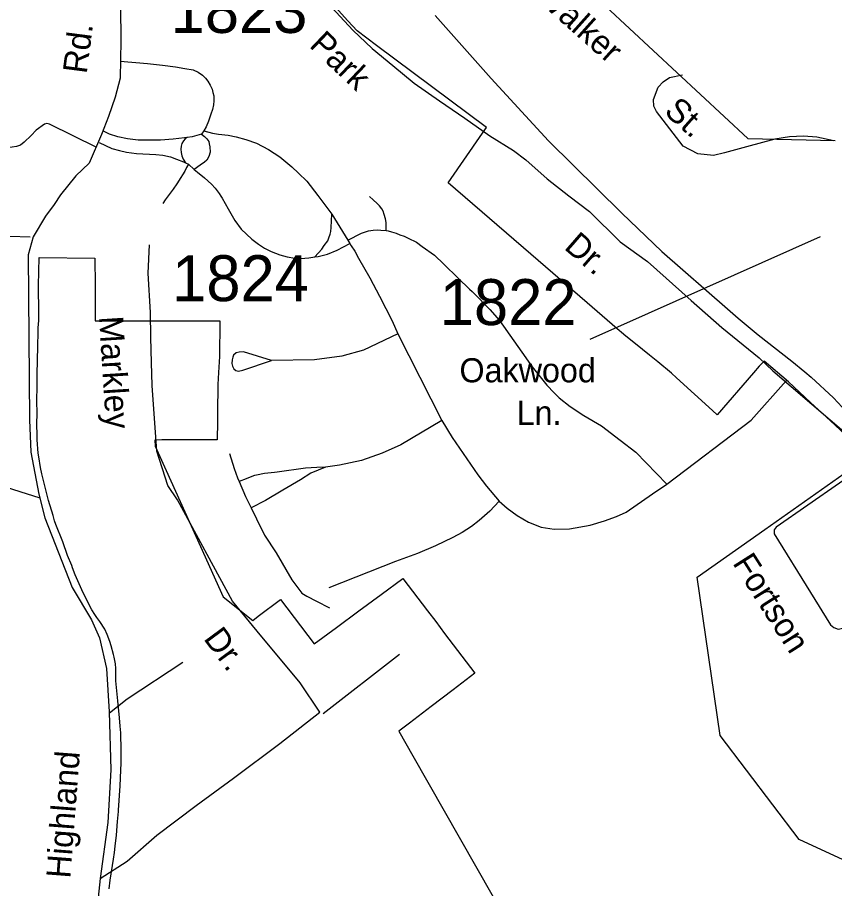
# Model space of a CAD drawing. Extents: x 884530 to 1028605, y 526725 to 653634.
# Drawn here: x 975781 to 978003, y 573534 to 575903 of the extents above; entities that cross this region are included whole.
import ezdxf

# ---------------------------------------------------------------- set-up
doc = ezdxf.new("R2010")
doc.units = 0
for name, color, linetype in [('Exist Boundary Political City Limit New', 7, 'Continuous'), ('Exist Railroad Mainline', 7, 'Continuous'), ('Exist Road Non-System Type 51', 7, 'Continuous'), ('Exist Road Non-System Type 51 Label', 7, 'Continuous'), ('Exist Road Secondary Type 51 Attributed', 7, 'Continuous'), ('Exist Road Secondary Type 51 Label', 7, 'Continuous'), ('Exist Road Secondary Type 51 Number Label', 7, 'Continuous'), ('Map Preparation Boundary City Limit Buffer Line', 7, 'Continuous')]:
    doc.layers.add(name, color=color, linetype=linetype)

msp = doc.modelspace()

# ---------------------------------------------------------------- linework, layer by layer
at = {"layer": 'Exist Boundary Political City Limit New'}
for points in [[(978059.9, 574742.8), (977991.8, 574806.2), (977937.7, 574855.6), (977877.8, 574912), (977811.4, 574968.5), (977797.4, 574954.4), (977782.5, 574937.1), (977683.3, 574822), (977670.5, 574833.8), (977572.8, 574923.2), (977559.1, 574935.7), (977521.8, 574966.9), (977500, 574984.4), (977480.4, 575000), (977429.6, 575040.6), (977428.7, 575041.4), (977411.8, 575056), (977330.1, 575126.8), (977177.1, 575259.3), (976952.4, 575453.9), (977045.2, 575588.8), (977056.1, 575604.1), (976757.6, 575826.8), (976705.1, 575867.2), (976679.6, 575894.2), (976628.5, 575951.2)], [(975834.4, 574857.6), (975834.9, 574903.5), (975835, 574917.1), (975835.4, 574924.2), (975836.2, 574979.2), (975836.5, 575000), (975837.3, 575056.1), (975837.4, 575059.4), (975839.4, 575078.8), (975839.3, 575099.4), (975839, 575174.2), (975840.1, 575250.2), (975991.9, 575249), (975992.8, 575173.9), (975992.6, 575099.2), (975992.6, 575098), (975992.6, 575078), (976137.8, 575077.9), (976177.8, 575077.7), (976331.4, 575077.8), (976331.2, 575058.1), (976331.2, 575056.1), (976330.8, 575000), (976330.7, 574980.7), (976328.3, 574937.8), (976326.3, 574904.8), (976325.2, 574827.8), (976324.8, 574804.6), (976323.9, 574754.3), (976174.2, 574754.6), (976154.9, 574753.5), (976156, 574737.4), (976279.3, 574463.9), (976340.4, 574327.8), (976420.8, 574263.4), (976436.1, 574275.2), (976496.8, 574319.8), (976588, 574199.9), (976648.4, 574244.3), (976709.2, 574288.9), (976769.8, 574333.5), (976829.4, 574377.2), (976895.9, 574289.6), (976918.4, 574259.8), (976942.6, 574227.9), (977024.8, 574119.6), (976966.1, 574074.7), (976905.8, 574028.6), (976847.2, 573983.8), (976818.3, 573961.7), (976855.9, 573894.4), (977156.5, 573368.2)], [(976031.1, 573533.4), (976033.3, 573557), (976042.7, 573613.7), (976045.2, 573631.7), (976046.9, 573648.9), (976050.4, 573679.4), (976053.7, 573716.2), (976056.1, 573743.7), (976056.3, 573747.1), (976060.6, 573813.1), (976062.8, 573855.5), (976063.3, 573875.1), (976063.3, 573909.4), (976062.2, 573957.6), (976061, 573975.7), (976058.9, 573997.9), (976054.2, 574044.1), (976049.2, 574099.1), (976048.8, 574113.4), (976048.9, 574132), (976047.8, 574144.9), (976044.4, 574162.9), (976042.1, 574170.8), (976036.4, 574193.9), (976032.8, 574205.9), (976025.6, 574224.6), (976018.5, 574239.6), (976005.1, 574259.8), (975996.9, 574271.3), (975991.5, 574278.9), (975983.9, 574291.6), (975960.2, 574338.2), (975949.1, 574362.4), (975938.6, 574387.2), (975931.1, 574406.2), (975928.8, 574412.4), (975917.7, 574439.4), (975904.4, 574477.4), (975886.1, 574523.8), (975882.4, 574534.4), (975878, 574549), (975865.8, 574589.2), (975857.6, 574622.1), (975847.8, 574662.3), (975843.9, 574679.4), (975839.2, 574707.9), (975838, 574717.9), (975835.4, 574754.6), (975834.7, 574768.6), (975834.4, 574795.1), (975835.1, 574829.1), (975834.4, 574857.6)], [(978096.4, 573579.6), (977906.5, 573666.9), (977692.1, 573950.3), (977629.3, 574380.4), (977813.1, 574510.2), (978075.2, 574695.8)]]:
    msp.add_lwpolyline(points, dxfattribs=at)
at = {"layer": 'Exist Railroad Mainline'}
msp.add_lwpolyline([(976916.8, 575908.9), (977068.9, 575737.4), (977225.2, 575568), (977424.5, 575370.9), (977532.8, 575267.1), (977711.7, 575110.6), (977740.8, 575085.6), (977795.3, 575039.7), (977886.9, 574968.7), (977921.9, 574939.4), (977939.4, 574924.8), (977999.5, 574868.6), (978070.8, 574792.1), (978142.2, 574713.7), (978226.6, 574610.5), (978285.9, 574528.5), (978325.6, 574465.1), (978387.9, 574358.8), (978509.2, 574160.5), (978651.5, 573957.7)], dxfattribs=at)
at = {"layer": 'Exist Road Non-System Type 51'}
for p, q in [((976288, 575594.7), (976281.9, 575585.5)), ((976246.1, 575504), (976262, 575489.7)), ((976679.2, 575297.6), (976685, 575288.1)), ((976815.8, 575042.9), (976935.1, 574806.9)), ((976612.3, 574009.6), (976820.3, 574171.8))]:
    msp.add_line(p, q, dxfattribs=at)
for points in [[(976060.8, 575784.6), (976135.3, 575778.5), (976176, 575773.7), (976211.3, 575768.9), (976236.8, 575764.9), (976258.7, 575760.6), (976272.7, 575754.4), (976284, 575746.6), (976292.3, 575738.3), (976298.9, 575730.4), (976305.5, 575719.5), (976310.8, 575708.1), (976312.9, 575699.3), (976315.1, 575690.5), (976315.1, 575684.9), (976315.6, 575676.1), (976314.7, 575666), (976311.6, 575653.4), (976306.8, 575640.2), (976300.6, 575621.4), (976294.6, 575605.7), (976288, 575594.7)], [(978001, 575568), (977954.7, 575577.3), (977918.2, 575580.3), (977880.3, 575578.6), (977840.6, 575571.9), (977763.5, 575551.7), (977733.4, 575543.3), (977703.7, 575535), (977673.4, 575527.9), (977631.2, 575532.4), (977591.4, 575553.1), (977518.3, 575647.1), (977511.6, 575662.2), (977510.5, 575680.4), (977523.1, 575713.3), (977536.7, 575728.3), (977553.7, 575739.7), (977589.1, 575747.6)], [(975997.1, 575550), (975868.1, 575613.1), (975861, 575614.5), (975854.8, 575613.1), (975832.6, 575596.5), (975818.2, 575582.1), (975799.7, 575564), (975789.9, 575556.1), (975778.5, 575552.5), (975754.9, 575548.3), (975731.5, 575547.7), (975708.2, 575553.3), (975688.4, 575562.1), (975667.2, 575571), (975650.5, 575581), (975636.2, 575589.9), (975617.8, 575600.3), (975593.4, 575612.4), (975572.7, 575622.4), (975552.8, 575628.8), (975537.1, 575631.6), (975522.2, 575633.7), (975507.9, 575633.7), (975499, 575634.1)], [(976288, 575594.7), (976312, 575588.6), (976327.8, 575585.9), (976354.5, 575582.9), (976375.5, 575578.5), (976402.2, 575571), (976431.2, 575561), (976463.4, 575543.9), (976494.4, 575524.5), (976526.9, 575497.2), (976545.2, 575480.1), (976568.3, 575458.4), (976597.8, 575419.3), (976635.8, 575368.7), (976679.2, 575297.6)], [(976281.9, 575585.5), (976256.7, 575578.9), (976242.8, 575576.5), (976235.9, 575575.9), (976204.8, 575571.9), (976169.8, 575569.3), (976140.5, 575569.3), (976109.8, 575569.8), (976080.1, 575572.8), (976053.9, 575578.5), (976031.9, 575585.5), (976015.1, 575593.6)], [(976242.8, 575576.5), (976237.7, 575573.3), (976232.9, 575567.3), (976228.1, 575560.1), (976226.3, 575553.1), (976225.4, 575545.3), (976226.7, 575536.1), (976228.5, 575527.1), (976231.7, 575517.6), (976238.5, 575507.9)], [(976281.9, 575585.5), (976289.8, 575579.6), (976295.9, 575573.5), (976301.5, 575566.2), (976302.4, 575559.7), (976304.2, 575551.4), (976305.1, 575536.5), (976302, 575525.1), (976296.3, 575515.5), (976289.8, 575509.8), (976278.4, 575501.1), (976262, 575489.7)], [(976003.2, 575563.3), (976038, 575547), (976058.5, 575541.3), (976077.6, 575536.8), (976105.3, 575533), (976157.6, 575530.5), (976176.3, 575528.8), (976197.8, 575523.9), (976213.5, 575518.3), (976232.9, 575510.9), (976238.5, 575507.9), (976246.1, 575504)], [(976246.1, 575504), (976240.8, 575495.6), (976236.1, 575485.5), (976230.2, 575475.4), (976225.2, 575468.2), (976214.6, 575450.7), (976204.3, 575436.4), (976191, 575418), (976182.8, 575407.1), (976176.3, 575397.7)], [(976262, 575489.7), (976270.5, 575482.1), (976290.3, 575466.9), (976308.5, 575450.1), (976318.6, 575439), (976330, 575424.6), (976334.6, 575417), (976338, 575411.4), (976345.9, 575397.6), (976354.2, 575382.4), (976372.4, 575351.2), (976389.9, 575327.6), (976418.1, 575300.2), (976436.4, 575286.5), (976453.3, 575275.5), (976471.2, 575267), (976494.4, 575257.9), (976514.9, 575252.4), (976535, 575248.6), (976551.8, 575247.9), (976573.4, 575249.3), (976589.9, 575251.9), (976598.6, 575253.3), (976624.1, 575259.3), (976650.1, 575269.9), (976685, 575288.1)], [(976783.6, 575323.7), (976783.3, 575345.7), (976781.8, 575355.7), (976778.5, 575367.7), (976775.2, 575376.2), (976771.8, 575382.6), (976765.8, 575391.3), (976759, 575397.6), (976748.8, 575407.1), (976738.5, 575415.9)], [(976589.9, 575251.9), (976609, 575273.3), (976615.3, 575282.6), (976624.7, 575296.1), (976628.1, 575303.5), (976631.4, 575313.9), (976633.2, 575321.4), (976634.4, 575331.9), (976635.8, 575368.7)], [(976679.2, 575297.6), (976716.9, 575316.2), (976735.6, 575323.3), (976748.6, 575324.8), (976759, 575325.2), (976769.5, 575324.8), (976783.6, 575323.7)], [(976783.6, 575323.7), (976789, 575322.6), (976798.2, 575320), (976811.3, 575316.2), (976820.7, 575311.8), (976832.7, 575308.3), (976843.4, 575303), (976866, 575291.7), (976881.4, 575280.3), (976914.7, 575256.3), (976940.7, 575232.3), (976979.4, 575194.3), (977010, 575164.3), (977017.6, 575157.6), (977022, 575153.6), (977065.4, 575109), (977092, 575078.9), (977180.7, 574952.9), (977220.7, 574902.9), (977240.1, 574882.2), (977253.7, 574868.6), (977283.5, 574845), (977320.8, 574820.2), (977369.5, 574792.3), (977420.1, 574753.6), (977462.8, 574721), (977546.8, 574633.5)], [(975816.1, 575305.5), (975760.6, 575307.6)], [(976685, 575288.1), (976688.9, 575281.9), (976698.3, 575267.4), (976708.9, 575249), (976739.1, 575195.1), (976765.7, 575145.1), (976799.6, 575077.7), (976815.8, 575042.9)], [(976815.8, 575042.9), (976722.3, 574998.6), (976663, 574982), (976588.9, 574972.2), (976471.6, 574969.8), (976396.3, 574993.9), (976383.8, 574992.8), (976375.7, 574991.1), (976368.7, 574984.7), (976366.5, 574979.1), (976365, 574971.7), (976364.2, 574962.5), (976366, 574955.1), (976369.6, 574947.2), (976374.8, 574943.1), (976382.6, 574941.6), (976394.1, 574943.5), (976471.6, 574969.8)], [(975843.3, 574595.9), (975607.5, 574670.2), (975197.5, 574798.8), (975167.1, 574808.6), (975127.2, 574835.2), (975097, 574853), (975066.6, 574891.8), (975038.3, 574926.3), (975022.7, 574941.2)], [(977546.8, 574633.5), (977775.6, 574808), (977871, 574915.3)], [(976935.1, 574806.9), (976824, 574741), (976773.2, 574718.1), (976716.8, 574698.2), (976656.5, 574685.7), (976619.2, 574680), (976595.1, 574678.8), (976564, 574677.6), (976487.4, 574666.8), (976480.4, 574665.9), (976453.2, 574662.6), (976431.2, 574658.5), (976425.7, 574657.1), (976418.2, 574654.5), (976403.3, 574648.4), (976384.1, 574641.1)], [(976935.1, 574806.9), (976962.7, 574760.7), (977033.3, 574659.5), (977056.4, 574628.2), (977090.6, 574587.4), (977113, 574568.5), (977139.7, 574548.6), (977170.3, 574530.3), (977205.5, 574516.5), (977240.7, 574511.1), (977282, 574511.9), (977337.9, 574521.9), (977377.7, 574534), (977409.9, 574545.6), (977436.6, 574557.8), (977507.8, 574607.6), (977546.8, 574633.5)], [(976357.9, 574717.3), (976370.9, 574676.1), (976380, 574650.6), (976384.1, 574641.1)], [(978101.9, 574696.4), (977844, 574516.7), (977838.2, 574509.4), (977838.3, 574498.3), (977937.2, 574339), (977991.7, 574251.2), (978000.9, 574243.5), (978012.8, 574239.5), (978033.6, 574243.5), (978047.6, 574243.5), (978057.2, 574234.7), (978078.6, 574198.2), (978105.1, 574147.4), (978110.8, 574133.2), (978136.3, 574117.7), (978346, 574004.5)], [(976619.2, 574680), (976578.8, 574663.6), (976550.4, 574645.9), (976502.9, 574617.5), (976455.4, 574589.2), (976416.6, 574569.1)], [(976384.1, 574641.1), (976401.4, 574600.5), (976416.6, 574569.1), (976430.9, 574539.4), (976453.1, 574494.9), (976484.9, 574447.2), (976527.7, 574373.3), (976554.7, 574337.6), (976568.2, 574328.9), (976594.5, 574315.4), (976629.4, 574297.1)], [(977090.6, 574587.4), (977065.5, 574560), (977036.9, 574535.4), (977015.5, 574518.7), (976990, 574502), (976965.4, 574488.5), (976917.7, 574466.2), (976869.3, 574444.8), (976809, 574423.4), (976627.8, 574351.9)], [(976031.9, 574012.2), (976079.3, 574049.6), (976231.4, 574149.3)]]:
    msp.add_lwpolyline(points, dxfattribs=at)
at = {"layer": 'Exist Road Secondary Type 51 Attributed'}
for points in [[(977316.3, 575993.9), (977767.1, 575573.9), (978004.4, 575568.6)], [(976061.1, 575933.6), (976062.8, 575840), (976060.2, 575738.2), (976047.1, 575686.6), (976028.8, 575634.2), (976009.5, 575584.8), (975976.4, 575507), (975939.7, 575472.9), (975898.2, 575420.7), (975881.6, 575395), (975857.6, 575363.2), (975824.4, 575306.4), (975810.4, 575257.4), (975813.9, 574808.5), (975817.4, 574721.1), (975839.2, 574606.6), (975855.8, 574541.9), (975930.4, 574353), (975982.5, 574264.4), (976004.6, 574215.6), (976023.1, 574132.1), (976030.9, 574014.5), (976034.9, 573856.6), (976026.9, 573713.5), (976006.5, 573561.2)], [(976623.8, 575943), (976693.1, 575868.6), (976745.5, 575818.7), (976802, 575772.8), (976860.2, 575724.6), (976928.7, 575676.2), (976997.2, 575629.8), (977065.4, 575581.4), (977130.2, 575541.1), (977163.3, 575516), (977221.5, 575464), (977280, 575417.8), (977336.1, 575375.4), (977419.7, 575293), (977494.2, 575239.8), (977613, 575133.2), (977696.5, 575060.3), (977798.1, 574977.6), (977834.8, 574942.3), (978096.8, 574717.9)], [(976006.5, 573561.2), (976079.2, 573608.2), (976160.6, 573679.2), (976267.5, 573759.6), (976369, 573834.3), (976494.3, 573928.2), (976603.4, 574013.5), (976549.6, 574093.3), (976432.7, 574234.4), (976366, 574315.4), (976216.1, 574591.6), (976190.1, 574630.6), (976160.4, 574723.4), (976147.7, 574902.1), (976145.8, 574964.9), (976144.1, 575033), (976143.1, 575100.4), (976137.1, 575207.5), (976140.1, 575284.5)], [(976006.5, 573561.2), (975990.2, 573406), (975971.1, 573250.4), (975945.8, 573132.4), (975951.9, 573103.5), (976038.4, 572967.2), (976102.4, 572850.7), (976158.9, 572711.5), (976151.9, 572685.3), (976142.3, 572658.2), (976133.6, 572633.7), (976114.4, 572607.5), (976089.9, 572589.1), (976067.2, 572576.9), (976024.4, 572559.4)]]:
    msp.add_lwpolyline(points, dxfattribs=at)
at = {"layer": 'Exist Road Secondary Type 51 Label'}
msp.add_lwpolyline([(977338.4, 575028.2), (977964.7, 575307.5)], dxfattribs=at)
at = {"layer": 'Map Preparation Boundary City Limit Buffer Line'}
for points in [[(978059.9, 574742.8), (977991.8, 574806.2), (977937.7, 574855.6), (977877.8, 574912), (977811.4, 574968.5), (977797.4, 574954.4), (977782.5, 574937.1), (977683.3, 574822), (977670.5, 574833.8), (977572.8, 574923.2), (977559.1, 574935.7), (977521.8, 574966.9), (977500, 574984.4), (977480.4, 575000), (977429.6, 575040.6), (977428.7, 575041.4), (977411.8, 575056), (977330.1, 575126.8), (977177.1, 575259.3), (976952.4, 575453.9), (977045.2, 575588.8), (977056.1, 575604.1), (976757.6, 575826.8), (976705.1, 575867.2), (976679.6, 575894.2), (976628.5, 575951.2)], [(975834.4, 574857.6), (975834.9, 574903.5), (975835, 574917.1), (975835.4, 574924.2), (975836.2, 574979.2), (975836.5, 575000), (975837.3, 575056.1), (975837.4, 575059.4), (975839.4, 575078.8), (975839.3, 575099.4), (975839, 575174.2), (975840.1, 575250.2), (975991.9, 575249), (975992.8, 575173.9), (975992.6, 575099.2), (975992.6, 575098), (975992.6, 575078), (976137.8, 575077.9), (976177.8, 575077.7), (976331.4, 575077.8), (976331.2, 575058.1), (976331.2, 575056.1), (976330.8, 575000), (976330.7, 574980.7), (976328.3, 574937.8), (976326.3, 574904.8), (976325.2, 574827.8), (976324.8, 574804.6), (976323.9, 574754.3), (976174.2, 574754.6), (976154.9, 574753.5), (976156, 574737.4), (976279.3, 574463.9), (976340.4, 574327.8), (976420.8, 574263.4), (976436.1, 574275.2), (976496.8, 574319.8), (976588, 574199.9), (976648.4, 574244.3), (976709.2, 574288.9), (976769.8, 574333.5), (976829.4, 574377.2), (976895.9, 574289.6), (976918.4, 574259.8), (976942.6, 574227.9), (977024.8, 574119.6), (976966.1, 574074.7), (976905.8, 574028.6), (976847.2, 573983.8), (976818.3, 573961.7), (976855.9, 573894.4), (977156.5, 573368.2)], [(976031.1, 573533.4), (976033.3, 573557), (976042.7, 573613.7), (976045.2, 573631.7), (976046.9, 573648.9), (976050.4, 573679.4), (976053.7, 573716.2), (976056.1, 573743.7), (976056.3, 573747.1), (976060.6, 573813.1), (976062.8, 573855.5), (976063.3, 573875.1), (976063.3, 573909.4), (976062.2, 573957.6), (976061, 573975.7), (976058.9, 573997.9), (976054.2, 574044.1), (976049.2, 574099.1), (976048.8, 574113.4), (976048.9, 574132), (976047.8, 574144.9), (976044.4, 574162.9), (976042.1, 574170.8), (976036.4, 574193.9), (976032.8, 574205.9), (976025.6, 574224.6), (976018.5, 574239.6), (976005.1, 574259.8), (975996.9, 574271.3), (975991.5, 574278.9), (975983.9, 574291.6), (975960.2, 574338.2), (975949.1, 574362.4), (975938.6, 574387.2), (975931.1, 574406.2), (975928.8, 574412.4), (975917.7, 574439.4), (975904.4, 574477.4), (975886.1, 574523.8), (975882.4, 574534.4), (975878, 574549), (975865.8, 574589.2), (975857.6, 574622.1), (975847.8, 574662.3), (975843.9, 574679.4), (975839.2, 574707.9), (975838, 574717.9), (975835.4, 574754.6), (975834.7, 574768.6), (975834.4, 574795.1), (975835.1, 574829.1), (975834.4, 574857.6)], [(978096.4, 573579.6), (977906.5, 573666.9), (977692.1, 573950.3), (977629.3, 574380.4), (977813.1, 574510.2), (978075.2, 574695.8)]]:
    msp.add_lwpolyline(points, dxfattribs=at)

# ---------------------------------------------------------------- texts
at = {"layer": 'Exist Road Non-System Type 51 Label'}
msp.add_text('Fortson', height=65.62, rotation=302.4379, dxfattribs=at).set_placement((977723.9, 574419.2))
at = {"layer": 'Exist Road Secondary Type 51 Label'}
for s, rotation, p in [('Walker', 318.2708, (977185.5, 575956.7)), ('Rd.', 82.6057, (975969.4, 575748.3)), ('Park', 316.4222, (976572.3, 575825)), ('St.', 318.2708, (977536.6, 575643.6)), ('Dr.', 319.0261, (977264.8, 575275.4)), ('Markley', 273.6405, (976003, 575089.4)), ('Dr.', 306.4905, (976285.5, 574213.5)), ('Highland', 85.6182, (975924.9, 573560.1))]:
    msp.add_text(s, height=65.62, rotation=rotation, dxfattribs=at).set_placement(p)
for s, p in [('Oakwood', (976983, 574910.8)), ('Ln.', (977138.4, 574795))]:
    msp.add_text(s, height=65.62, dxfattribs=at).set_placement(p)
at = {"layer": 'Exist Road Secondary Type 51 Number Label'}
for s, p in [('1823', (976197.8, 575861.2)), ('1824', (976201.9, 575131.6)), ('1822', (976929.4, 575066.6))]:
    msp.add_text(s, height=125, dxfattribs=at).set_placement(p)

doc.saveas('drawing.dxf')
